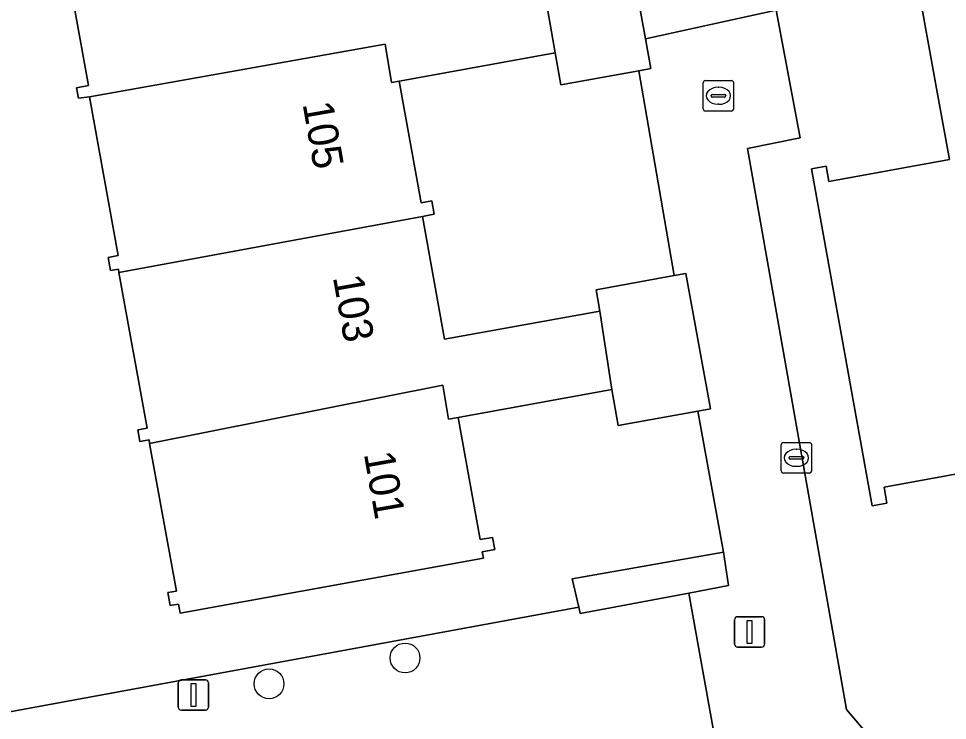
# Model space of a CAD drawing. Extents: x 157793 to 159380, y 380877 to 382313.
# Drawn here: x 158544.41 to 158574.93, y 381424.95 to 381448 of the extents above; entities that cross this region are included whole.
import ezdxf

# ---------------------------------------------------------------- set-up
doc = ezdxf.new("R2010")
doc.units = 0
for name, color, linetype in [('IMGEO_Boom', 7, 'Continuous'), ('IMGEO_Erf', 7, 'Continuous'), ('IMGEO_Groenvoorziening', 7, 'Continuous'), ('IMGEO_Kolk', 7, 'Continuous'), ('IMGEO_Lichtmast', 7, 'Continuous'), ('IMGEO_Pand', 7, 'Continuous'), ('IMGEO_Pand_nummerreeks', 7, 'Continuous'), ('IMGEO_Parkeervlak_open', 7, 'Continuous'), ('IMGEO_Voetpad_open', 7, 'Continuous')]:
    doc.layers.add(name, color=color, linetype=linetype)

msp = doc.modelspace()

# ---------------------------------------------------------------- linework, layer by layer
at = {"layer": 'IMGEO_Boom'}
for centre in [(158557.11, 381426.999), (158552.641, 381426.151)]:
    msp.add_circle(centre, 0.489, dxfattribs=at)
at = {"layer": 'IMGEO_Erf'}
for points in [[(158542.921, 381425.015), (158562.826, 381428.672), (158562.605, 381429.601), (158567.574, 381430.476), (158566.735, 381435.11), (158564.114, 381434.635), (158563.9, 381435.815), (158558.855, 381434.901), (158559.583, 381430.885), (158559.988, 381430.958), (158560.059, 381430.563), (158559.647, 381430.489), (158559.686, 381430.274), (158549.72, 381428.468), (158549.666, 381428.769), (158549.391, 381428.719), (158549.313, 381429.148), (158549.597, 381429.199), (158548.719, 381434.041), (158548.698, 381434.159), (158548.4, 381434.104), (158548.33, 381434.491), (158548.638, 381434.547), (158547.711, 381439.658), (158547.69, 381439.773), (158547.429, 381439.726), (158547.351, 381440.156), (158547.683, 381440.216), (158546.739, 381445.424), (158546.376, 381445.381), (158546.313, 381445.727), (158546.708, 381445.798), (158545.83, 381450.643)], [(158569.31, 381448.272), (158570.092, 381444.076), (158568.364, 381443.732), (158571.616, 381425.307), (158573.264, 381423.363), (158580.41, 381424.683)], [(158577.949, 381433.535), (158572.848, 381432.612), (158572.944, 381432.082), (158572.464, 381431.995), (158570.462, 381443.067), (158570.942, 381443.154), (158571.033, 381442.649), (158574.996, 381443.365), (158574.64, 381445.336), (158574.081, 381448.426)]]:
    msp.add_lwpolyline(points, dxfattribs=at)
msp.add_lwpolyline([(158564.789, 381446.285), (158562.233, 381445.822), (158562.042, 381446.875), (158556.915, 381445.946), (158557.639, 381441.949), (158557.992, 381442.013), (158558.072, 381441.57), (158557.68, 381441.499), (158558.411, 381437.469), (158563.516, 381438.394), (158563.389, 381439.095), (158565.949, 381439.558)], close=True, dxfattribs=at)
at = {"layer": 'IMGEO_Groenvoorziening'}
msp.add_lwpolyline([(158562.826, 381428.672), (158562.866, 381428.459), (158566.434, 381429.131), (158567.741, 381429.377), (158567.574, 381430.476), (158562.605, 381429.601)], close=True, dxfattribs=at)
at = {"layer": 'IMGEO_Kolk'}
for p, q in [((158566.907, 381445.036), (158566.907, 381445.888)), ((158566.982, 381445.962), (158567.834, 381445.962)), ((158567.908, 381445.888), (158567.908, 381445.036)), ((158567.166, 381445.456), (158567.166, 381445.468)), ((158567.209, 381445.505), (158567.607, 381445.505)), ((158567.395, 381445.742), (158567.42, 381445.742)), ((158567.65, 381445.468), (158567.65, 381445.456)), ((158567.604, 381445.419), (158567.206, 381445.419)), ((158567.418, 381445.182), (158567.393, 381445.182)), ((158567.834, 381444.962), (158566.982, 381444.962)), ((158569.47, 381433.147), (158569.47, 381433.999)), ((158569.545, 381434.073), (158570.397, 381434.073)), ((158569.958, 381433.853), (158569.983, 381433.853)), ((158570.471, 381433.999), (158570.471, 381433.147)), ((158569.729, 381433.567), (158569.729, 381433.579)), ((158569.772, 381433.616), (158570.17, 381433.616)), ((158570.213, 381433.579), (158570.213, 381433.567)), ((158570.167, 381433.53), (158569.769, 381433.53)), ((158569.981, 381433.293), (158569.956, 381433.293)), ((158570.397, 381433.073), (158569.545, 381433.073))]:
    msp.add_line(p, q, dxfattribs=at)
for points in [[(158566.907, 381445.036), (158566.907, 381445.888)], [(158566.982, 381445.962), (158567.834, 381445.962)], [(158567.908, 381445.888), (158567.908, 381445.036)], [(158567.834, 381444.962), (158566.982, 381444.962)], [(158569.47, 381433.147), (158569.47, 381433.999)], [(158569.545, 381434.073), (158570.397, 381434.073)], [(158570.471, 381433.999), (158570.471, 381433.147)], [(158570.397, 381433.073), (158569.545, 381433.073)]]:
    msp.add_lwpolyline(points, dxfattribs=at)
for centre, radius, start, end in [((158566.984, 381445.886), 0.0765, 91.552, 178.448), ((158566.984, 381445.886), 0.0765, 91.552, 178.448), ((158567.832, 381445.886), 0.0765, 1.552, 88.448), ((158567.832, 381445.886), 0.0765, 1.552, 88.448), ((158567.206, 381445.465), 0.0403, 85.8775, 175.7526), ((158567.203, 381445.455), 0.0366, 178.938, 274.7102), ((158567.607, 381445.462), 0.043, 264.8664, 352.4533), ((158567.611, 381445.467), 0.0386, 1.7309, 96.639), ((158566.984, 381445.038), 0.0765, 181.552, 268.448), ((158566.984, 381445.038), 0.0765, 181.552, 268.448), ((158567.832, 381445.038), 0.0765, 271.552, 358.448), ((158567.832, 381445.038), 0.0765, 271.552, 358.448), ((158569.547, 381433.997), 0.0765, 91.552, 178.448), ((158569.547, 381433.997), 0.0765, 91.552, 178.448), ((158570.395, 381433.997), 0.0765, 1.552, 88.448), ((158570.395, 381433.997), 0.0765, 1.552, 88.448), ((158569.769, 381433.576), 0.0403, 85.8775, 175.7526), ((158569.766, 381433.566), 0.0366, 178.938, 274.7102), ((158570.17, 381433.573), 0.043, 264.8664, 352.4533), ((158570.174, 381433.578), 0.0386, 1.7309, 96.639), ((158569.547, 381433.149), 0.0765, 181.552, 268.448), ((158569.547, 381433.149), 0.0765, 181.552, 268.448), ((158570.395, 381433.149), 0.0765, 271.552, 358.448), ((158570.395, 381433.149), 0.0765, 271.552, 358.448)]:
    msp.add_arc(centre, radius, start, end, dxfattribs=at)
for centre, major_axis, ratio, start_param, end_param in [((158567.394, 381445.462), (-0.387, 0.002), 0.722429, 4.712389, 7.853982), ((158567.419, 381445.462), (-0.39, 0.002), 0.717154, 1.570796, 4.712389), ((158569.957, 381433.573), (-0.387, 0.002), 0.722429, 4.712389, 7.853982), ((158569.982, 381433.573), (-0.39, 0.002), 0.717154, 1.570796, 4.712389)]:
    msp.add_ellipse(centre, major_axis=major_axis, ratio=ratio, start_param=start_param, end_param=end_param, dxfattribs=at)
at = {"layer": 'IMGEO_Lichtmast'}
for p, q in [((158567.936, 381427.454), (158567.936, 381428.254)), ((158567.936, 381428.254), (158567.936, 381427.454)), ((158568.036, 381428.354), (158568.826, 381428.354)), ((158568.826, 381428.354), (158568.036, 381428.354)), ((158568.926, 381428.254), (158568.926, 381427.454)), ((158568.926, 381427.454), (158568.926, 381428.254)), ((158568.826, 381427.354), (158568.036, 381427.354)), ((158568.036, 381427.354), (158568.826, 381427.354)), ((158549.761, 381426.284), (158550.551, 381426.284)), ((158550.551, 381426.284), (158549.761, 381426.284)), ((158549.661, 381425.384), (158549.661, 381426.184)), ((158549.661, 381426.184), (158549.661, 381425.384)), ((158550.651, 381426.184), (158550.651, 381425.384)), ((158550.651, 381425.384), (158550.651, 381426.184)), ((158550.551, 381425.284), (158549.761, 381425.284)), ((158549.761, 381425.284), (158550.551, 381425.284))]:
    msp.add_line(p, q, dxfattribs=at)
for points in [[(158568.356, 381428.229), (158568.506, 381428.229), (158568.506, 381427.479), (158568.356, 381427.479), (158568.356, 381428.229)], [(158550.081, 381426.159), (158550.231, 381426.159), (158550.231, 381425.409), (158550.081, 381425.409), (158550.081, 381426.159)]]:
    msp.add_lwpolyline(points, dxfattribs=at)
for centre, start, end in [((158568.036, 381428.254), 90, 180), ((158568.036, 381428.254), 90, 180), ((158568.826, 381428.254), 0, 90), ((158568.826, 381428.254), 360, 90), ((158568.036, 381427.454), 180, 270), ((158568.036, 381427.454), 180, 270), ((158568.826, 381427.454), 270, 0), ((158568.826, 381427.454), 270, 0), ((158549.761, 381426.184), 90, 180), ((158549.761, 381426.184), 90, 180), ((158550.551, 381426.184), 0, 90), ((158550.551, 381426.184), 360, 90), ((158549.761, 381425.384), 180, 270), ((158549.761, 381425.384), 180, 270), ((158550.551, 381425.384), 270, 0), ((158550.551, 381425.384), 270, 0)]:
    msp.add_arc(centre, 0.1, start, end, dxfattribs=at)
at = {"layer": 'IMGEO_Pand'}
for points in [[(158546.739, 381445.424), (158556.456, 381447.162), (158556.669, 381445.901), (158556.915, 381445.946), (158562.042, 381446.875), (158561.605, 381449.396), (158556.516, 381448.473), (158555.835, 381452.231), (158556.253, 381452.306), (158556.183, 381452.69), (158555.774, 381452.616), (158555.699, 381453.029), (158550.78, 381452.137), (158545.693, 381451.215), (158545.727, 381451.025), (158545.443, 381450.973), (158545.513, 381450.586), (158545.83, 381450.643), (158546.708, 381445.798), (158546.313, 381445.727), (158546.376, 381445.381)], [(158562.042, 381446.875), (158562.233, 381445.822), (158564.789, 381446.285), (158565.185, 381446.357), (158565.007, 381447.338), (158564.367, 381450.867), (158563.77, 381450.759), (158561.434, 381450.336), (158561.605, 381449.396)], [(158556.915, 381445.946), (158556.669, 381445.901), (158556.456, 381447.162), (158546.739, 381445.424), (158547.683, 381440.216), (158547.351, 381440.156), (158547.429, 381439.726), (158547.69, 381439.773), (158547.711, 381439.658), (158557.68, 381441.499), (158558.072, 381441.57), (158557.992, 381442.013), (158557.639, 381441.949)], [(158558.855, 381434.901), (158563.9, 381435.815), (158563.516, 381438.394), (158558.411, 381437.469), (158557.68, 381441.499), (158547.711, 381439.658), (158548.638, 381434.547), (158548.33, 381434.491), (158548.4, 381434.104), (158548.698, 381434.159), (158548.719, 381434.041), (158558.348, 381435.96), (158558.537, 381434.843)], [(158563.9, 381435.815), (158564.114, 381434.635), (158566.735, 381435.11), (158567.145, 381435.184), (158566.34, 381439.629), (158565.949, 381439.558), (158563.389, 381439.095), (158563.516, 381438.394)], [(158558.855, 381434.901), (158558.537, 381434.843), (158558.348, 381435.96), (158548.719, 381434.041), (158549.597, 381429.199), (158549.313, 381429.148), (158549.391, 381428.719), (158549.666, 381428.769), (158549.72, 381428.468), (158559.686, 381430.274), (158559.647, 381430.489), (158560.059, 381430.563), (158559.988, 381430.958), (158559.583, 381430.885)]]:
    msp.add_lwpolyline(points, close=True, dxfattribs=at)
msp.add_lwpolyline([(158574.081, 381448.426), (158574.64, 381445.336), (158574.996, 381443.365), (158571.033, 381442.649), (158570.942, 381443.154), (158570.462, 381443.067), (158572.464, 381431.995), (158572.944, 381432.082), (158572.848, 381432.612), (158577.949, 381433.535)], dxfattribs=at)
at = {"layer": 'IMGEO_Parkeervlak_open'}
msp.add_lwpolyline([(158566.434, 381429.131), (158562.866, 381428.459), (158562.826, 381428.672), (158542.921, 381425.015), (158542.2, 381424.883), (158543.11, 381419.965), (158567.304, 381424.308)], close=True, dxfattribs=at)
at = {"layer": 'IMGEO_Voetpad_open'}
for points in [[(158564.367, 381450.867), (158565.007, 381447.338), (158569.31, 381448.272)], [(158573.264, 381423.363), (158571.616, 381425.307), (158568.364, 381443.732), (158570.092, 381444.076), (158569.31, 381448.272), (158565.007, 381447.338), (158565.185, 381446.357), (158564.789, 381446.285), (158565.949, 381439.558), (158566.34, 381439.629), (158567.145, 381435.184), (158566.735, 381435.11), (158567.574, 381430.476), (158567.741, 381429.377), (158566.434, 381429.131), (158567.304, 381424.308)]]:
    msp.add_lwpolyline(points, dxfattribs=at)

# ---------------------------------------------------------------- texts
at = {"layer": 'IMGEO_Pand_nummerreeks'}
for s, rotation, p in [('105', 279.9406, (158553.741, 381445.197)), ('103', 279.9382, (158554.737, 381439.509)), ('101', 279.9382, (158555.754, 381433.708))]:
    msp.add_text(s, height=1, rotation=rotation, dxfattribs=at).set_placement(p)

doc.saveas('drawing.dxf')
